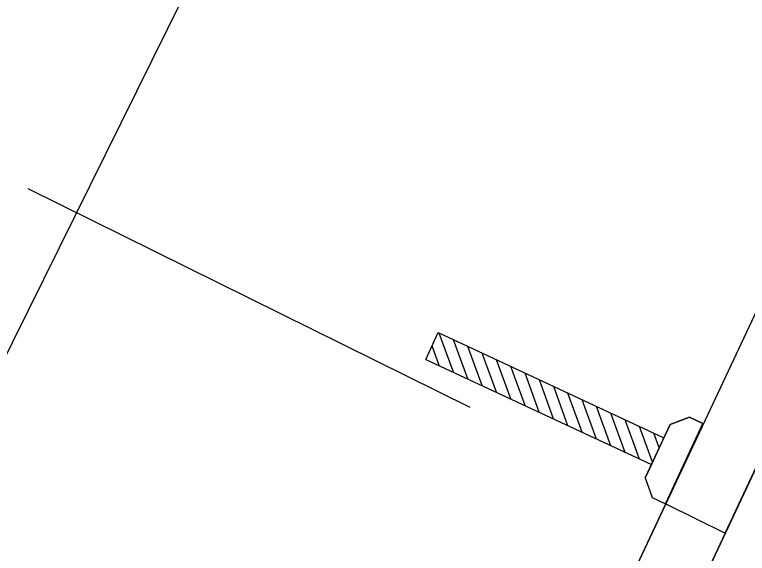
# Model space of a CAD drawing. Extents: x 14104283 to 14129344, y 8637090 to 8673339.
# Drawn here: x 14118381.24 to 14118418.08, y 8668268.17 to 8668295.26 of the extents above; entities that cross this region are included whole.
import ezdxf

# ---------------------------------------------------------------- set-up
doc = ezdxf.new("R2010")
doc.units = 0
for name, color, linetype in [('Cell', 7, 'Continuous'), ('Default', 7, 'Continuous'), ('dsnStgShadingPrevPav', 7, 'Continuous'), ('dsnTextFinalPlan', 7, 'Continuous'), ('TC_SubstrataExistingPavement', 7, 'Continuous'), ('Terrain', 7, 'Continuous')]:
    doc.layers.add(name, color=color, linetype=linetype)

msp = doc.modelspace()

# ---------------------------------------------------------------- linework, layer by layer
at = {"layer": 'Cell'}
for p, q in [((14118401.915, 8668277.924), (14118402.543, 8668279.269)), ((14118402.543, 8668279.269), (14118413.882, 8668273.976)), ((14118403.309, 8668277.274), (14118402.592, 8668279.246)), ((14118402.59, 8668277.609), (14118402.23, 8668278.599)), ((14118404.028, 8668276.938), (14118403.311, 8668278.91)), ((14118404.747, 8668276.603), (14118404.03, 8668278.574)), ((14118405.466, 8668276.267), (14118404.749, 8668278.239)), ((14118401.915, 8668277.924), (14118413.255, 8668272.631)), ((14118406.185, 8668275.931), (14118405.468, 8668277.903)), ((14118406.904, 8668275.596), (14118406.187, 8668277.568)), ((14118407.622, 8668275.26), (14118406.906, 8668277.232)), ((14118408.341, 8668274.925), (14118407.624, 8668276.897)), ((14118409.06, 8668274.589), (14118408.343, 8668276.561)), ((14118409.779, 8668274.254), (14118409.062, 8668276.226)), ((14118410.498, 8668273.918), (14118409.781, 8668275.89)), ((14118411.217, 8668273.582), (14118410.5, 8668275.554)), ((14118411.936, 8668273.247), (14118411.219, 8668275.219)), ((14118415.177, 8668275.009), (14118414.196, 8668274.648)), ((14118414.196, 8668274.648), (14118415.177, 8668275.009)), ((14118415.844, 8668274.697), (14118415.177, 8668275.009)), ((14118415.177, 8668275.009), (14118415.844, 8668274.697)), ((14118412.655, 8668272.911), (14118411.938, 8668274.883)), ((14118413.31, 8668272.75), (14118412.657, 8668274.548)), ((14118412.941, 8668271.959), (14118414.196, 8668274.648)), ((14118414.196, 8668274.648), (14118413.882, 8668273.976)), ((14118413.962, 8668270.664), (14118415.844, 8668274.697)), ((14118413.962, 8668270.664), (14118415.844, 8668274.697)), ((14118413.646, 8668273.469), (14118413.376, 8668274.212)), ((14118413.882, 8668273.976), (14118413.255, 8668272.631)), ((14118413.255, 8668272.631), (14118412.941, 8668271.959)), ((14118412.941, 8668271.959), (14118413.294, 8668270.975)), ((14118412.941, 8668271.959), (14118413.294, 8668270.975)), ((14118413.294, 8668270.975), (14118413.962, 8668270.664)), ((14118413.294, 8668270.975), (14118413.962, 8668270.664))]:
    msp.add_line(p, q, dxfattribs=at)
at = {"layer": 'Default'}
msp.add_lwpolyline([(14118393.568, 8668227.201), (14118413.981, 8668270.654), (14118416.969, 8668269.177), (14118396.556, 8668225.723)], close=True, dxfattribs=at)
at = {"layer": 'dsnStgShadingPrevPav'}
msp.add_lwpolyline([(14118416.969, 8668269.177), (14118458.17, 8668356.881), (14118470.999, 8668384.189), (14118468.011, 8668385.667), (14118455.182, 8668358.358), (14118413.981, 8668270.654)], close=True, dxfattribs=at)
at = {"layer": 'dsnTextFinalPlan'}
for p, q in [((14118363.082, 8668242.274), (14118427.294, 8668372.147)), ((14118381.906, 8668286.513), (14118404.136, 8668275.522))]:
    msp.add_line(p, q, dxfattribs=at)
at = {"layer": 'TC_SubstrataExistingPavement'}
msp.add_line((14118385.737, 8668202.693), (14118458.17, 8668356.881), dxfattribs=at)
at = {"layer": 'Terrain'}
msp.add_line((14118382.749, 8668204.17), (14118455.182, 8668358.358), dxfattribs=at)

doc.saveas('drawing.dxf')
